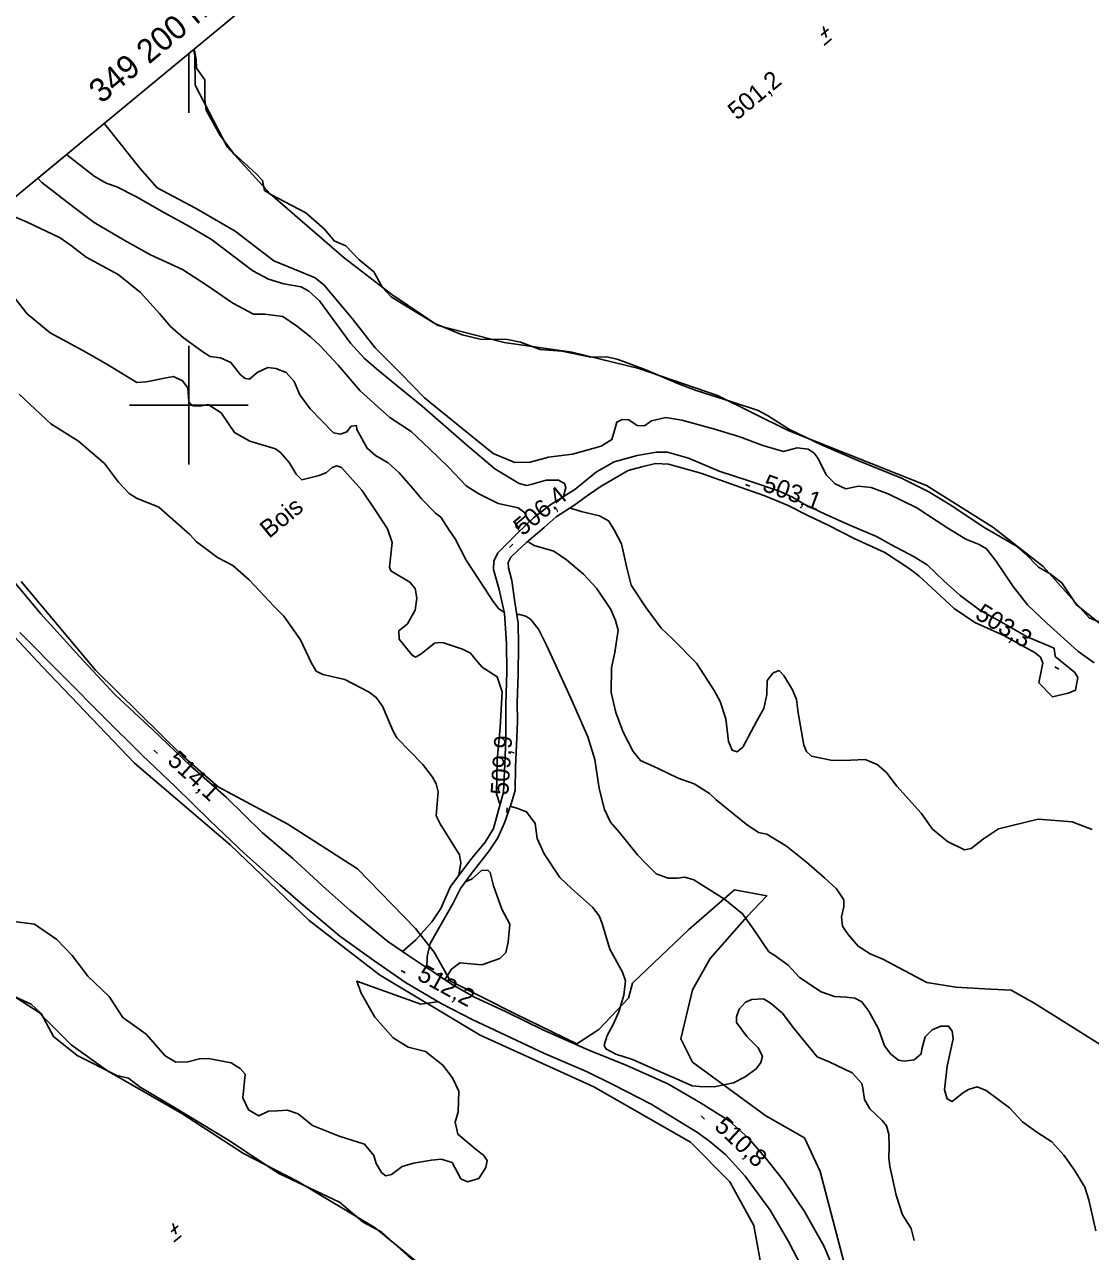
# Model space of a CAD drawing. Extents: x 347059 to 352153, y 6073752 to 6078601.
# Drawn here: x 349158.5 to 349427.8, y 6077186.1 to 6077496.2 of the extents above; entities that cross this region are included whole.
import ezdxf

# ---------------------------------------------------------------- set-up
doc = ezdxf.new("R2010")
doc.units = 0
for name, color, linetype in [('Level 1', 7, 'Continuous'), ('Level 19', 7, 'Continuous'), ('Level 2', 7, 'Continuous'), ('Level 21', 7, 'Continuous'), ('Level 3', 7, 'Continuous'), ('Level 4', 7, 'Continuous'), ('Level 44', 7, 'Continuous'), ('Level 60', 7, 'Continuous'), ('Level 61', 7, 'Continuous')]:
    doc.layers.add(name, color=color, linetype=linetype)

msp = doc.modelspace()

# ---------------------------------------------------------------- linework, layer by layer
at = {"layer": 'Level 1'}
for points in [[(349193.91, 6077406.81), (349189.32, 6077405.89), (349186.85, 6077405.78), (349179.27, 6077410.41), (349173.25, 6077413.81), (349164.95, 6077418.3), (349159.18, 6077423.11), (349154.16, 6077429.45), (349150.02, 6077435.63), (349143.83, 6077442.47)], [(349278.76, 6077299.36), (349278.51, 6077299.44), (349277.77, 6077301.76), (349277.93, 6077310.26), (349278.73, 6077318.55), (349279.18, 6077327.52), (349277.92, 6077331.36), (349274.12, 6077333.82), (349273.04, 6077335.1), (349271.23, 6077337.35), (349269.19, 6077338.34), (349264.38, 6077339.95), (349263.48, 6077340.03), (349262.07, 6077339.82), (349258.68, 6077337.04), (349257.31, 6077336.34), (349256.41, 6077336.79), (349253.2, 6077340.88), (349253.09, 6077342.98), (349255.25, 6077344.72), (349257.19, 6077348.24), (349257.66, 6077351.27), (349257.21, 6077353.68), (349255.83, 6077355.24), (349251.05, 6077358.15), (349250.72, 6077359.08), (349251.38, 6077365.3), (349250.2, 6077368.76), (349247.39, 6077373.18), (349243.76, 6077378.5), (349238.56, 6077384.24), (349237.45, 6077384.66), (349236.27, 6077384.27), (349234.77, 6077383.01), (349232.94, 6077382.22), (349228.55, 6077381.17), (349227.12, 6077382.61), (349225.36, 6077385.51), (349223.21, 6077388.07), (349221.93, 6077388.96), (349215.43, 6077390.88), (349211.6, 6077393.09), (349208.15, 6077398.11), (349204.88, 6077400.2), (349202.8, 6077399.72), (349201.01, 6077399.88), (349199.98, 6077400.83), (349199.76, 6077404.41), (349198.44, 6077406.17), (349196.11, 6077407.23), (349193.91, 6077406.81)], [(349310.33, 6077254.51), (349309.6, 6077256.69), (349306.39, 6077262.53), (349304.49, 6077269.05), (349303.73, 6077270.94), (349302.05, 6077273.14), (349296.7, 6077277.88), (349293.77, 6077280.64), (349289.78, 6077286.62), (349288.05, 6077290.5), (349288.05, 6077290.5), (349287.52, 6077294.28), (349285.36, 6077297.21), (349282.86, 6077298.12), (349281.42, 6077298.57), (349281.27, 6077298.61)], [(349310.33, 6077254.51), (349309.97, 6077250.9), (349308.68, 6077246.65), (349307.28, 6077243.51), (349305.76, 6077240.67), (349304.94, 6077238.27), (349305.36, 6077237.29), (349307.92, 6077235.95), (349312.16, 6077234.67), (349319.54, 6077231.33), (349324.02, 6077229.45), (349327.22, 6077227.97), (349329.09, 6077227.79), (349332.73, 6077227.73), (349337.63, 6077228.72), (349340.62, 6077230.25), (349343.37, 6077232.25), (349344.55, 6077233.88), (349345, 6077235.44), (349343.9, 6077237.59), (349341.04, 6077240.41), (349338.41, 6077243.95), (349338.4, 6077245.4), (349339.04, 6077247.38), (349340.66, 6077249.12), (349342.26, 6077249.77), (349345.27, 6077249.99), (349346.91, 6077248.96), (349350, 6077246.33), (349352.71, 6077242.72), (349358.82, 6077235.28), (349361.83, 6077234.04), (349367.61, 6077231.23), (349370.04, 6077228.59), (349370.36, 6077227.39), (349370.73, 6077224.51), (349372.11, 6077222.19), (349375.24, 6077219.2), (349376.35, 6077217.85), (349376.87, 6077215.76), (349376.99, 6077212.54), (349376.86, 6077209.78), (349377.16, 6077207.64), (349378.77, 6077200.34), (349380.33, 6077195.38), (349382.53, 6077191.88), (349383.34, 6077188.93)]]:
    msp.add_lwpolyline(points, dxfattribs=at)
at = {"layer": 'Level 19'}
for points in [[(349414.82, 6077329.83), (349418.26, 6077326.28), (349422.25, 6077327.21), (349424.04, 6077327.96), (349424.69, 6077331.16), (349423.93, 6077332.42), (349418.9, 6077336.52), (349418.71, 6077338.56), (349411.89, 6077341.45), (349404.2, 6077345.83), (349399.88, 6077348.18), (349394.9, 6077351.87), (349390.78, 6077355.6), (349386.57, 6077359.63), (349383.29, 6077361.64), (349377.39, 6077364.79), (349373.82, 6077366.79), (349367.2, 6077369.63), (349360.78, 6077372.49), (349355.52, 6077374.97), (349352.55, 6077376.79), (349349.06, 6077378.33), (349341.51, 6077380.92), (349334.02, 6077383.34), (349326.24, 6077386.66), (349321.01, 6077388.1), (349318.18, 6077388.14), (349313.33, 6077387.32), (349307.47, 6077385.73), (349303.04, 6077383.14), (349297.52, 6077378.72), (349291.47, 6077374.92), (349287.07, 6077371.52), (349282.99, 6077367.56), (349279.84, 6077364.46), (349278.13, 6077362.72), (349277.08, 6077360.55), (349276.99, 6077358.51), (349278.44, 6077353.45), (349279.79, 6077347.35), (349280.28, 6077339.76), (349280.37, 6077332.66), (349280.14, 6077324.32), (349280.13, 6077315.8), (349279.86, 6077309.31), (349279.53, 6077302.17), (349278.03, 6077296.69), (349276.98, 6077293.01), (349274.88, 6077289.59), (349271.18, 6077285.13), (349269, 6077282.17), (349266.1, 6077278.37), (349263.66, 6077272.78), (349261.51, 6077269.53), (349257.39, 6077264.86), (349253.98, 6077261.93)], [(349260.19, 6077257.82), (349260.22, 6077260.66), (349260.96, 6077263.99), (349263.11, 6077267.68), (349266.78, 6077274.15), (349268.65, 6077277.83), (349271.47, 6077281.63), (349275.89, 6077287.39), (349278.14, 6077290.63), (349279.78, 6077294.42), (349281.5, 6077299.26), (349282.49, 6077302.66), (349282.55, 6077308.51), (349282.87, 6077316.02), (349283.11, 6077320.14), (349283.02, 6077324.74), (349283.2, 6077332.06), (349283.34, 6077339.35), (349283.25, 6077344.94), (349282.4, 6077350.26), (349281.6, 6077355.71), (349280.81, 6077358.9), (349280.68, 6077360.22), (349281.41, 6077361.6), (349283.03, 6077363.18), (349285.31, 6077365.33), (349289.78, 6077369.09), (349292.85, 6077371.75), (349297.34, 6077374.69), (349301.02, 6077377.34), (349304.22, 6077379.58), (349308.42, 6077381.97), (349311.03, 6077383.48), (349314.45, 6077384.46), (349317.97, 6077385.23), (349321.21, 6077385.07), (349329.41, 6077382.79), (349337.88, 6077379.83), (349345.55, 6077377.11), (349351.42, 6077374.62), (349356.39, 6077372.13), (349361.53, 6077369.7), (349368.1, 6077366.29), (349375.85, 6077362.74), (349382.28, 6077358.6), (349384.55, 6077356.8), (349387.68, 6077353.97), (349393.43, 6077348.65), (349398.63, 6077345.07), (349405.95, 6077341.76), (349413.84, 6077337.41), (349415.22, 6077336.3), (349415.8, 6077334.89), (349414.82, 6077329.83)]]:
    msp.add_lwpolyline(points, dxfattribs=at)
at = {"layer": 'Level 2'}
for points in [[(349178.64, 6077471.23), (349179.47, 6077470.18), (349187.65, 6077459.91), (349191.98, 6077454.97), (349201.69, 6077449.82), (349211.7, 6077443.98), (349221.47, 6077436.48), (349228.5, 6077433.62), (349231.94, 6077432.2), (349234.24, 6077430.38), (349241.3, 6077421.96), (349247.14, 6077414.53), (349253.66, 6077407.91), (349259.57, 6077401.86), (349269.46, 6077393.9), (349276.9, 6077387.78), (349282.38, 6077385.51), (349286.27, 6077385.65), (349290.86, 6077386.9), (349296.93, 6077387.65)], [(349169.11, 6077463.37), (349176.09, 6077457.89), (349179.13, 6077456.14), (349181.8, 6077455.16), (349186.59, 6077452.74), (349193.83, 6077448.63), (349200.06, 6077445.28), (349205.77, 6077441.89), (349216.15, 6077433.98), (349220.17, 6077431.85), (349224.06, 6077430.68), (349228.43, 6077429.9), (349230.37, 6077428.85), (349233.05, 6077426.4), (349240.9, 6077415.72), (349244.31, 6077411.9), (349247.48, 6077409.19), (349253.62, 6077404.15), (349258.95, 6077399.77), (349270.18, 6077390.01), (349277.33, 6077383.93), (349283.46, 6077380.21), (349285.46, 6077379.72), (349286.8, 6077380.04), (349290.34, 6077381.09), (349293.47, 6077381.02), (349294.93, 6077380.22), (349295.26, 6077379.17), (349294.68, 6077376.94)], [(349161.87, 6077457.38), (349162.88, 6077456.32), (349171.05, 6077449.94), (349176.13, 6077446.19), (349183.69, 6077441.69), (349190.31, 6077438), (349198.38, 6077434.33), (349204.68, 6077430.24), (349211.15, 6077425.77), (349216.34, 6077423.02), (349219.25, 6077423.04), (349223.77, 6077422.39), (349227.26, 6077420.1), (349230.77, 6077417.28), (349233.11, 6077415.1), (349237.72, 6077410.14), (349243.34, 6077403.62), (349247.68, 6077399.64), (349250.84, 6077396.93), (349256.17, 6077393.36), (349260.84, 6077388.98), (349265.69, 6077384.22), (349270.13, 6077379.64), (349273.28, 6077377.59), (349278.21, 6077375.15), (349283.21, 6077374.1), (349284.91, 6077372.84), (349285.2, 6077372.01), (349282.89, 6077370.11), (349282.68, 6077369.4), (349282.94, 6077368.99), (349283.62, 6077368.18)], [(349151.78, 6077449.04), (349155.2, 6077447.91), (349159.18, 6077446.3), (349167.5, 6077442.32), (349170.35, 6077440.31), (349174.06, 6077437.41), (349182.19, 6077433.01), (349187.77, 6077428.48), (349192.63, 6077423.22), (349195.35, 6077419.9), (349198.63, 6077417.05), (349203.52, 6077413.53), (349205.43, 6077412.33), (349208.01, 6077411.94), (349210.66, 6077410.82), (349213.11, 6077407.67), (349214.26, 6077406.76), (349215.33, 6077406.59), (349217.31, 6077408.23)], [(349217.31, 6077408.23), (349219.98, 6077409.5), (349222, 6077409.31), (349224.58, 6077408.27), (349226.61, 6077405.97), (349228.03, 6077402.63), (349230.66, 6077399.1), (349236.61, 6077393), (349238.32, 6077392.7), (349239.98, 6077393.27), (349241.06, 6077394.7), (349242.39, 6077394.86), (349242.43, 6077393.84), (349245.1, 6077389.14), (349247.17, 6077387.27), (349250.41, 6077385.44), (349253.14, 6077382.92), (349256.81, 6077378.78), (349258.82, 6077376.33), (349262.33, 6077372.72), (349263.68, 6077371.72), (349265.84, 6077368.45), (349267.29, 6077366.2), (349270.11, 6077360.83), (349274.72, 6077353.76), (349276.94, 6077350.42), (349278.29, 6077348.61), (349279.73, 6077347.64)], [(349268.28, 6077281.21), (349268.73, 6077284.35), (349268.45, 6077286.38), (349263.53, 6077294.2), (349262.52, 6077296.21), (349263.05, 6077302.3), (349262.53, 6077304.35), (349261.61, 6077305.99), (349259.11, 6077309.23), (349252.54, 6077315.97), (349251.55, 6077317.78), (349248.98, 6077323.97), (349247.37, 6077326.16), (349245.61, 6077327.45), (349239.46, 6077330.65), (349233.89, 6077331.91), (349232.17, 6077332.79), (349230.97, 6077334.94), (349228.23, 6077340.7), (349224.01, 6077346.71), (349221.6, 6077349.13), (349215.28, 6077355.86), (349211.13, 6077359.45), (349207.26, 6077361.54), (349201.85, 6077365.57), (349200.24, 6077367.31), (349192.41, 6077374.21), (349186.8, 6077376.5), (349184.9, 6077377.68), (349182.25, 6077380.57), (349178.69, 6077385.26), (349172.18, 6077390.94), (349165.12, 6077395.32), (349157.17, 6077402.81)], [(349296.93, 6077387.65), (349304.23, 6077389.68), (349306.88, 6077391.33), (349307.75, 6077394.18), (349308.2, 6077395.75), (349309.51, 6077396.43), (349311.18, 6077396.35), (349313.31, 6077394.9), (349315.13, 6077394.81), (349316.93, 6077396.03), (349320.53, 6077396.86), (349324.57, 6077396.19), (349332.63, 6077394.04), (349339.24, 6077392.02), (349345.1, 6077389.79), (349350.31, 6077388.34), (349353.77, 6077389.19), (349356.53, 6077388.93), (349358.04, 6077387.91), (349359.01, 6077386.57), (349361.09, 6077382.42), (349363.36, 6077380.15), (349366.02, 6077378.87), (349369.23, 6077379.52), (349372.43, 6077379.22), (349376.74, 6077377.57), (349383.94, 6077374.03), (349391.8, 6077368.89), (349396.37, 6077366.11), (349399.69, 6077364.84), (349401.56, 6077363.71), (349403.91, 6077360.7), (349408.33, 6077354.19), (349411.98, 6077349.59), (349416.81, 6077344.88), (349424.63, 6077337.83), (349428.81, 6077334.86)], [(349296.38, 6077374.07), (349296.48, 6077373.95), (349299.13, 6077373.17), (349303.77, 6077372.07), (349306.05, 6077370.76), (349307.51, 6077368.5), (349309.36, 6077364.96), (349310.73, 6077358.9), (349311.77, 6077354.56), (349315.58, 6077348.78), (349319.39, 6077343.67), (349322.27, 6077340.98), (349328.31, 6077334.77), (349332.76, 6077327.91), (349334.24, 6077325.13), (349335.71, 6077320.75), (349336.39, 6077315.05), (349337.27, 6077312.84), (349338.55, 6077312.43), (349339.98, 6077313.61), (349343.47, 6077320.08), (349345.33, 6077323.35), (349346.04, 6077326.87), (349346.18, 6077330.44), (349347.68, 6077332.35), (349349.2, 6077332.94), (349350.33, 6077331.73), (349352.53, 6077328.08), (349353.6, 6077325.64), (349354, 6077322.23), (349355.39, 6077314.05), (349356.12, 6077312.51), (349357.39, 6077311.29), (349362.7, 6077310.2)], [(349285.72, 6077365.68), (349286.01, 6077365.34), (349287.31, 6077364.58), (349292.27, 6077363.09), (349295.49, 6077360.96), (349299.72, 6077357.27), (349303.02, 6077353.74), (349306.65, 6077348.36), (349307.84, 6077345.62), (349308.54, 6077343.14), (349307.7, 6077337.52), (349306.8, 6077333.59), (349306.7, 6077327.39), (349307.95, 6077322.3), (349309.73, 6077317.38), (349312.31, 6077312.46), (349314.13, 6077310.24), (349318.6, 6077308.21), (349323.69, 6077305.75), (349327.71, 6077304.28), (349331.56, 6077301.86), (349333.3, 6077300.24), (349340.87, 6077294.1), (349343.95, 6077291.98), (349346.03, 6077291.57), (349351.06, 6077288.53), (349356.08, 6077284.54), (349360.66, 6077280.59), (349363.67, 6077277.75), (349365.52, 6077275.01), (349365.49, 6077273.26), (349364.94, 6077270.68)], [(349282.9, 6077347.11), (349283.56, 6077347.09), (349285.17, 6077346.72), (349286.4, 6077345.87), (349288.34, 6077343.36), (349290.42, 6077339.37), (349296.53, 6077325.95), (349300.81, 6077316.21), (349302.58, 6077310.5), (349303.68, 6077303.17), (349305.04, 6077297.79), (349306.55, 6077294.66), (349308.85, 6077292.03), (349313.39, 6077286.34), (349315.3, 6077284.34), (349318.09, 6077281.59), (349321.12, 6077280.5), (349323.38, 6077280.5), (349325.37, 6077280.68), (349327.64, 6077280.02), (349335.39, 6077275.12), (349339.91, 6077271.41), (349342.67, 6077267.57), (349346.56, 6077261.87), (349347.87, 6077261.08), (349351.48, 6077258.47), (349354.31, 6077255.36), (349359.79, 6077251.77), (349363.18, 6077250.57), (349366.23, 6077250.42), (349368.32, 6077250.15), (349370.05, 6077249.18), (349371.86, 6077246.81), (349374.27, 6077242.42), (349375.82, 6077238.11), (349377.43, 6077235.98), (349379.33, 6077234.49), (349380.76, 6077234.2)], [(349362.7, 6077310.2), (349367.31, 6077310.28), (349370.92, 6077310.45), (349373.95, 6077309.21), (349376.24, 6077307.23), (349378.89, 6077303.68), (349385.03, 6077296.87), (349387.93, 6077292.86), (349391.72, 6077289.72), (349395.99, 6077287.63), (349397.71, 6077287.97), (349400.8, 6077290.39), (349404.57, 6077292.96), (349414.63, 6077295.37), (349423.22, 6077294.7), (349428.31, 6077292.75)], [(349264.75, 6077254.76), (349264.83, 6077254.97), (349266.36, 6077257.45), (349268.46, 6077259.07), (349274.05, 6077258.58), (349278.57, 6077260.2), (349280.08, 6077261.7), (349280.72, 6077264.26), (349281.11, 6077268.81), (349279.15, 6077272.65), (349277.01, 6077278.52), (349276.12, 6077281.91), (349275.6, 6077282.53), (349273.99, 6077282.38), (349271.65, 6077280.34), (349269.94, 6077279.5), (349269.91, 6077279.52)], [(349155.76, 6077269.48), (349160.98, 6077268.82), (349166.7, 6077264.98), (349170.56, 6077260.92), (349174.48, 6077255.72), (349179.88, 6077250.55), (349183.35, 6077245.26), (349189.2, 6077241.08), (349194.07, 6077235.55), (349196.75, 6077233.97), (349199.78, 6077234.03), (349202.75, 6077234.8)], [(349364.94, 6077270.68), (349365.15, 6077268.32), (349366.62, 6077266.21), (349369.18, 6077263.26), (349372.21, 6077261.36), (349375.36, 6077259.96), (349386.48, 6077254.07), (349393.83, 6077252.92), (349401.11, 6077252.52), (349407.81, 6077252.17), (349413.77, 6077248.82), (349430.32, 6077238.45)], [(349266.68, 6077230.04), (349264.18, 6077233.2), (349259.78, 6077236.65), (349255.46, 6077237.75), (349251.62, 6077240.09), (349247, 6077245.31), (349243.56, 6077251.37), (349242.44, 6077254.41), (349249.69, 6077251.86), (349258.6, 6077248.6), (349262.78, 6077249.18)], [(349262.78, 6077249.18), (349262.83, 6077249.33)], [(349380.76, 6077234.2), (349383.28, 6077234.54), (349385.11, 6077236.05), (349385.22, 6077237.21), (349386.11, 6077240.33), (349387.83, 6077242.14), (349390.03, 6077243.02), (349392.01, 6077243.05), (349392.9, 6077241.8), (349393.15, 6077239.88), (349391.66, 6077232.94), (349391, 6077226.94), (349391.65, 6077224.68), (349392.9, 6077223.98), (349395.52, 6077226.14), (349397, 6077227.09), (349399.18, 6077227.69), (349401.51, 6077226.8), (349407.36, 6077222.44), (349410.67, 6077218.91), (349414.28, 6077216.3), (349418.06, 6077213.82), (349421.09, 6077210.46), (349423.79, 6077206.69), (349426.43, 6077202.34), (349427.43, 6077199.18), (349429.22, 6077191.33)], [(349202.75, 6077234.8), (349204.92, 6077234.9), (349210.71, 6077233.82), (349212.96, 6077232.4), (349214.22, 6077230.9), (349213.66, 6077224.94), (349215.12, 6077221.88), (349217.72, 6077220.38), (349220.16, 6077221.6), (349222.41, 6077221.69), (349224.95, 6077221.8), (349227.66, 6077220.91), (349231.24, 6077217.99), (349237.99, 6077215.24), (349244.43, 6077213.21), (349246.76, 6077210.35), (349247.32, 6077208.34), (349248.68, 6077206.1), (349249.83, 6077205.27), (349251.21, 6077205.6), (349253.91, 6077207.57), (349256.8, 6077208.42), (349261.32, 6077209.22), (349263.79, 6077209.41), (349266.54, 6077208.64), (349268.76, 6077204.49), (349270.45, 6077203.73), (349273.26, 6077204.59), (349275.09, 6077207.33), (349275.41, 6077209.1), (349274.5, 6077210.44), (349272.74, 6077211.82), (349268.02, 6077215.75), (349267.71, 6077216.92), (349267.34, 6077218.79), (349268.06, 6077221.42), (349268.26, 6077226.63), (349266.68, 6077230.04)]]:
    msp.add_lwpolyline(points, dxfattribs=at)
at = {"layer": 'Level 21'}
for points in [[(349272.2, 6077250.39), (349266.36, 6077253.67), (349261.15, 6077257.19), (349260.19, 6077257.82), (349255.12, 6077261.15), (349253.98, 6077261.93), (349250.3, 6077264.46), (349240.77, 6077272.31), (349234.75, 6077277.7), (349226.31, 6077285.41), (349218.67, 6077291.91), (349209.53, 6077300.82), (349200.24, 6077309.02), (349190.93, 6077317.95), (349181.41, 6077326.78), (349172.37, 6077336.47), (349162.6, 6077347.28), (349155.42, 6077355.83)], [(349157.34, 6077342.55), (349168.68, 6077331.12), (349178.4, 6077321.33), (349188.21, 6077311.54), (349196.54, 6077303.6), (349205.42, 6077294.99), (349214.09, 6077286.73), (349223.07, 6077278.72), (349228.88, 6077273.68), (349238.21, 6077265.81), (349246.74, 6077259.68), (349254.75, 6077254.08), (349263.81, 6077248.76), (349271.6, 6077244.78), (349289.9, 6077236.16), (349300.49, 6077231.6), (349307.36, 6077228.27), (349316.86, 6077223.32), (349328.58, 6077216.17), (349331.66, 6077213.94), (349335.7, 6077210.57), (349340.58, 6077205.11), (349346.91, 6077196.59), (349351.57, 6077188.63), (349357.27, 6077177.63)], [(349364.22, 6077178.73), (349360.52, 6077187.34), (349355.61, 6077196.23), (349350.29, 6077204.09), (349346.05, 6077209.4), (349341.45, 6077214.79), (349336.56, 6077219.1), (349329.35, 6077223.65), (349321.06, 6077228.49), (349310.71, 6077233.11), (349301.08, 6077236.97), (349289.51, 6077242.14), (349280.18, 6077246.71), (349272.2, 6077250.39)]]:
    msp.add_lwpolyline(points, dxfattribs=at)
at = {"layer": 'Level 3'}
for p, q in [((349360.29, 6077495.69), (349361.12, 6077492.95)), ((349359.83, 6077493.56), (349361.63, 6077495.05)), ((349360.55, 6077491.04), (349362.4, 6077492.57)), ((349340.66, 6077379.98), (349341.78, 6077379.57)), ((349281.01, 6077364.08), (349281.93, 6077364.85)), ((349418.84, 6077333.87), (349419.86, 6077333.26)), ((349191.2, 6077312.78), (349192.08, 6077311.97)), ((349280.39, 6077297.05), (349280.47, 6077298.25)), ((349253.65, 6077257.09), (349254.7, 6077256.52)), ((349329.45, 6077220.39), (349330.33, 6077219.57)), ((349195.54, 6077191.09), (349197.35, 6077192.58)), ((349196, 6077193.22), (349196.83, 6077190.47)), ((349196.26, 6077188.57), (349198.11, 6077190.1))]:
    msp.add_line(p, q, dxfattribs=at)
at = {"layer": 'Level 4'}
for points in [[(349273.66, 6077416.67), (349269.06, 6077417.82), (349262.21, 6077420.64), (349253.98, 6077425.65), (349251.12, 6077427.43), (349248.97, 6077429.72), (349246.8, 6077433.75), (349242.99, 6077436.85), (349239.7, 6077440.31), (349236.71, 6077441.52), (349234.29, 6077444.5), (349229.61, 6077448.62), (349220.77, 6077453.27), (349219.12, 6077454.24), (349218.6, 6077456.76), (349217.01, 6077458.47), (349211.24, 6077463.81), (349207.9, 6077468.14), (349204.42, 6077474.56), (349204.03, 6077477.28), (349204.09, 6077482.28), (349201.99, 6077485.23), (349201.89, 6077487.34), (349201.37, 6077490.02)], [(349430.21, 6077344.85), (349424.32, 6077349.53), (349420.6, 6077355.14), (349417.63, 6077357.42), (349414.68, 6077359.03), (349411.39, 6077362.5), (349409.36, 6077364.28), (349401.16, 6077369), (349392.39, 6077374.83), (349387.04, 6077378.15), (349380.08, 6077381.56), (349369.09, 6077386.06), (349359.87, 6077390), (349351.79, 6077393.83), (349346.21, 6077397.41), (349343.88, 6077398.65), (349337.19, 6077400.84), (349328.24, 6077403.72), (349323.73, 6077405.39), (349315.5, 6077408.96), (349308.23, 6077411.65), (349305.52, 6077412.26), (349301.6, 6077412.14), (349294.31, 6077413.69), (349288.78, 6077414.12), (349283.82, 6077415.96), (349280.5, 6077416.58), (349273.66, 6077416.67)], [(349145.29, 6077255.39), (349160.16, 6077248.62), (349162.74, 6077246.27), (349165.84, 6077240.44), (349171.8, 6077235.68), (349181.82, 6077230.56), (349184.79, 6077229.89), (349187.71, 6077227.68), (349196.42, 6077222.51), (349210, 6077214.22), (349222.76, 6077205.84), (349238.07, 6077198.55), (349244.09, 6077193.53), (349248.78, 6077191), (349259.08, 6077181.61)]]:
    msp.add_lwpolyline(points, dxfattribs=at)
at = {"layer": 'Level 44'}
for points in [[(349201.19, 6077489.87), (349201.56, 6077488.35), (349201.58, 6077480.92), (349209.71, 6077465.27), (349220.56, 6077453.43), (349239.27, 6077437.28), (349251.32, 6077427.98), (349262.92, 6077420.13), (349279.69, 6077415.86), (349296.78, 6077413.39), (349313.73, 6077409.28), (349333.57, 6077402.45), (349351.42, 6077393.64), (349386.45, 6077379.71), (349403.16, 6077369.19), (349415.88, 6077359.26), (349427.52, 6077346.3), (349446.99, 6077338.26)], [(349098.02, 6077404.62), (349102.72, 6077400.05), (349120.06, 6077381.56), (349135.76, 6077363.05), (349163.02, 6077333.84), (349186.29, 6077309.54), (349210.44, 6077288.85), (349230.4, 6077269.74), (349248.22, 6077256.04), (349273.66, 6077240.77), (349302.34, 6077227.75), (349326.78, 6077213.7), (349336.69, 6077203.69), (349342.76, 6077192.7), (349345.76, 6077176.43)], [(349367.42, 6077176.42), (349359.57, 6077206.35), (349355.57, 6077214.87), (349345.84, 6077220.37), (349327.3, 6077233.97), (349324.3, 6077239.88), (349327.33, 6077252.21), (349331.78, 6077260.17), (349341.04, 6077270.66), (349346.08, 6077275.96), (349337.86, 6077277.49), (349326.34, 6077267.51), (349312.16, 6077253.91), (349311.1, 6077250.16), (349303.62, 6077242.22), (349298.06, 6077238.56), (349282.46, 6077246.21), (349266.1, 6077254.41), (349262, 6077261.79), (349257.29, 6077267.76), (349242.68, 6077282.82), (349225.06, 6077294.14), (349207.44, 6077303.51), (349198.41, 6077311.39), (349176.46, 6077333.05), (349157.66, 6077355.41)], [(349095.32, 6077252.35), (349110.01, 6077258.48), (349127.49, 6077258.51), (349135.83, 6077258.58), (349154.66, 6077251.39), (349161.93, 6077246.67), (349170.28, 6077238.35), (349179.44, 6077231.75), (349198.28, 6077220.97), (349213.83, 6077210.88), (349227.59, 6077203.81), (349247.08, 6077192.08), (349260.96, 6077180.75)]]:
    msp.add_lwpolyline(points, dxfattribs=at)
at = {"layer": 'Level 60'}
msp.add_line((349200, 6077488.89), (349200, 6077473.89), dxfattribs=at)
msp.add_lwpolyline([(347109.95, 6075761.81), (348728.53, 6073803.05), (351407.22, 6076016.53), (349788.63, 6077975.29)], close=True, dxfattribs=at)
at = {"layer": 'Level 61'}
for p, q in [((349200, 6077385), (349200, 6077415)), ((349185, 6077400), (349215, 6077400))]:
    msp.add_line(p, q, dxfattribs=at)

# ---------------------------------------------------------------- texts
at = {"layer": 'Level 3'}
for s, rotation, p in [('  501,2', 39.57, (349335.97, 6077469.72)), ('503,1', 339.9968, (349344.7, 6077378.46)), ('506,4', 39.62, (349284.37, 6077366.8)), ('503,3', 328.6729, (349398.41, 6077346.3)), ('509,9', 86.101, (349280.73, 6077301.36)), ('514,1', 317.3003, (349194.34, 6077309.82)), ('512,2', 331.3727, (349257.42, 6077254.98)), ('510,8', 316.6566, (349332.56, 6077217.4))]:
    msp.add_text(s, height=4.5, rotation=rotation, dxfattribs=at).set_placement(p)
at = {"layer": 'Level 44'}
msp.add_text('Bois', height=4.5, rotation=39.568, dxfattribs=at).set_placement((349220.31, 6077366.18))
at = {"layer": 'Level 61'}
msp.add_text('349 200 m E. ', height=6, rotation=39.813, dxfattribs=at).set_placement((349177.94, 6077476.04))

doc.saveas('drawing.dxf')
